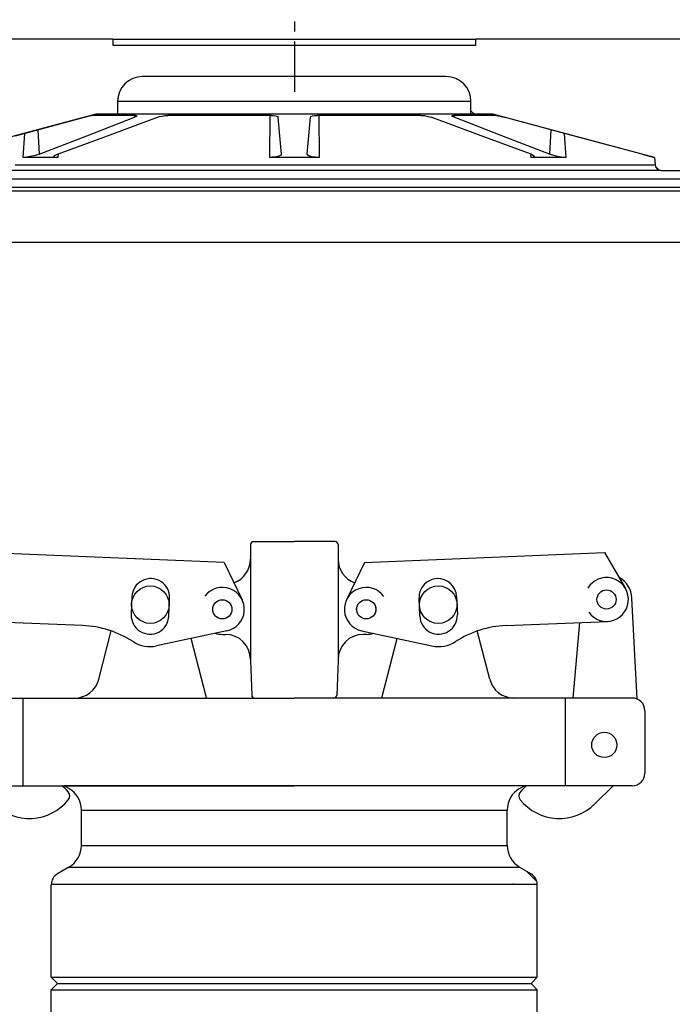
# Model space of a CAD drawing. Extents: x -169 to 2224, y 0 to 2796.
# Tile 325 of 530: x 1637 to 1644, y 976 to 986. Entities that reach past the tile are written whole.
import ezdxf

# ---------------------------------------------------------------- set-up
doc = ezdxf.new("R2010")
doc.units = 0
doc.header["$MEASUREMENT"] = 0
doc.header["$PDSIZE"] = 1
doc.linetypes.add('CENTER1', pattern=[0.6625, 0.5, -0.075, 0.0125, -0.075])
doc.layers.get('DEFPOINTS').update_dxf_attribs({"linetype": 'CONTINUOUS'})
for name, color, linetype in [('CENTERLINE', 3, 'CENTER1'), ('DIM', 3, 'CONTINUOUS'), ('FILL-CAP', 1, 'CONTINUOUS'), ('SPILL-BUCKET', 1, 'CONTINUOUS'), ('SWIVEL-ADAPTOR', 1, 'CONTINUOUS')]:
    doc.layers.add(name, color=color, linetype=linetype)
doc.layers.add('FREEZE-LINES', color=8, linetype='CONTINUOUS', plot=False)
doc.styles.add('SIMPLEX', font='simplex')
doc.dimstyles.new('DIM64', dxfattribs={"dimscale": 64, "dimtxt": 0.09375, "dimasz": 0.09375, "dimexe": 0.0625, "dimexo": 0.0625, "dimgap": 0.046875, "dimtad": 1, "dimdec": 4, "dimzin": 3, "dimdsep": 46, "dimlunit": 4, "dimtxsty": 'SIMPLEX', "dimcen": 0, "dimclrd": 256, "dimclre": 256, "dimclrt": 256, "dimadec": 0, "dimazin": 0, "dimtfac": 1, "dimtdec": 4, "dimtmove": 0, "dimatfit": 3, "dimfxl": 1, "dimfrac": 2, "dimtolj": 1, "dimtzin": 0, "dimarcsym": 0})

# ---------------------------------------------------------------- blocks, each defined once
blk = doc.blocks.new('*D48')
at = {"layer": 'DEFPOINTS', "color": 0, "transparency": 16777216}
for p in [(2031.7725, 978.296), (1368.5472, 978.0147), (2031.7725, 700.5233)]:
    blk.add_point(p, dxfattribs=at)
at = {"layer": 'DIM', "lineweight": -2, "transparency": 16777216}
for p, q in [((2031.7725, 974.296), (2031.7725, 696.5233)), ((1368.5472, 974.0147), (1368.5472, 696.5233)), ((1374.5472, 700.5233), (2025.7725, 700.5233))]:
    blk.add_line(p, q, dxfattribs=at)
at = {"layer": 'DIM', "transparency": 16777216}
for points in [[(1374.5472, 701.5233), (1374.5472, 699.5233), (1368.5472, 700.5233)], [(2025.7725, 701.5233), (2025.7725, 699.5233), (2031.7725, 700.5233)]]:
    blk.add_solid(points, dxfattribs=at)
at = {"layer": 'DIM', "transparency": 16777216, "insert": (1700.1599, 708.0947), "char_height": 6, "attachment_point": 5, "style": 'SIMPLEX'}
blk.add_mtext('\\A1;55\'-3 1/4" (F.V. TANK SLAB)', dxfattribs=at)

msp = doc.modelspace()

# ---------------------------------------------------------------- linework, layer by layer
at = {"layer": 'CENTERLINE'}
msp.add_line((1639.95418, 985.51471), (1639.95418, 1029.15474), dxfattribs=at)
at = {"layer": 'FILL-CAP', "linetype": 'Continuous'}
for p, q in [((1639.51025, 980.99503), (1639.51025, 980.84928)), ((1639.5415, 981.02628), (1639.94775, 981.02628)), ((1640.354, 981.02628), (1639.94775, 981.02628)), ((1640.38525, 980.99503), (1640.38525, 980.84928)), ((1639.2484, 980.81767), (1636.84917, 980.91615)), ((1640.6471, 980.81767), (1643.04633, 980.91615)), ((1643.04633, 980.91615), (1643.25467, 980.55772)), ((1639.2484, 980.81767), (1639.42667, 980.44338)), ((1639.51025, 980.84928), (1639.51025, 979.83878)), ((1640.38525, 980.84928), (1640.38525, 979.84928)), ((1640.6471, 980.81767), (1640.46883, 980.44338)), ((1638.32713, 980.47642), (1638.31975, 980.29657)), ((1638.69443, 980.28119), (1638.70182, 980.46104)), ((1641.20107, 980.28119), (1641.19368, 980.46104)), ((1641.56837, 980.47642), (1641.57575, 980.29657)), ((1643.37047, 979.45431), (1643.31947, 980.46119)), ((1637.83359, 980.18766), (1636.82098, 980.22923)), ((1642.06191, 980.18766), (1643.07452, 980.22923)), ((1642.7328, 979.46378), (1642.79869, 980.2179)), ((1637.99629, 979.65154), (1638.12013, 980.13334)), ((1639.27532, 980.13549), (1638.57291, 979.9839)), ((1640.62018, 980.13549), (1641.32259, 979.9839)), ((1641.89922, 979.65154), (1641.77537, 980.13334)), ((1639.07228, 979.46454), (1638.91955, 980.05871)), ((1639.22925, 980.09928), (1639.26025, 980.09928)), ((1640.66625, 980.09928), (1640.63525, 980.09928)), ((1640.82322, 979.46454), (1640.97595, 980.05871)), ((1639.51025, 979.84928), (1639.51025, 979.83878)), ((1639.51025, 979.83878), (1639.52229, 979.49394)), ((1640.38525, 979.83878), (1640.37321, 979.49394)), ((1640.38525, 979.84928), (1640.38525, 979.83878)), ((1636.57275, 979.46378), (1637.75416, 979.46378)), ((1637.24025, 978.58878), (1637.24025, 979.46378)), ((1637.75416, 979.46378), (1639.94775, 979.46378)), ((1642.14134, 979.46378), (1639.94775, 979.46378)), ((1643.32275, 979.46378), (1642.14134, 979.46378)), ((1642.65525, 978.58878), (1642.65525, 979.46378)), ((1643.44775, 979.33878), (1643.44775, 978.71378)), ((1636.57275, 978.58878), (1639.94775, 978.58878)), ((1643.32275, 978.58878), (1639.94775, 978.58878)), ((1643.13058, 978.58878), (1642.94772, 978.40666))]:
    msp.add_line(p, q, dxfattribs=at)
at = {"layer": 'FILL-CAP', "color": 7, "linetype": 'Continuous'}
for centre, radius in [((1638.51025, 980.39578), 0.1875), ((1641.38525, 980.39578), 0.1875), ((1643.06555, 980.44779), 0.0955), ((1639.22925, 980.34928), 0.0955), ((1640.66625, 980.34928), 0.0955), ((1643.04325, 978.99578), 0.126)]:
    msp.add_circle(centre, radius, dxfattribs=at)
at = {"layer": 'FILL-CAP', "linetype": 'Continuous'}
msp.add_circle((1640.66625, 980.34928), 0.096, dxfattribs=at)
for centre, radius, start, end in [((1639.5415, 980.99503), 0.03125, 90, 180), ((1640.354, 980.99503), 0.03125, 0, 90), ((1639.26025, 980.84928), 0.25, 289.892293, 0), ((1640.63525, 980.84928), 0.25, 180, 250.107707), ((1643.06548, 980.44779), 0.2188, 215.909869, 148.792525), ((1643.06979, 980.44854), 0.25, 2.899894, 60.98025), ((1639.2305, 980.34921), 0.2187, 281.184003, 143.400114), ((1640.66625, 980.34928), 0.2187, 35.923386, 258.139497), ((1637.79258, 979.1885), 1, 57.003012, 87.64961), ((1639.22925, 980.34928), 0.25, 253.199633, 269.999877), ((1640.66625, 980.34928), 0.25, 270.000123, 286.800367), ((1642.10292, 979.1885), 1, 92.35039, 122.996988), ((1638.50709, 980.28888), 0.312, 237.003012, 282.178318), ((1639.26025, 979.84928), 0.25, 0, 90), ((1640.63525, 979.84928), 0.25, 90, 180), ((1641.38841, 980.28888), 0.312, 257.821682, 302.996988), ((1637.75416, 979.71378), 0.25, 270, 345.58427), ((1642.14134, 979.71378), 0.25, 194.41573, 270), ((1639.55352, 979.49503), 0.03125, 182, 270), ((1640.34198, 979.49503), 0.03125, 270, 358), ((1643.32275, 979.33878), 0.125, 0, 90), ((1643.32275, 978.71378), 0.125, 270, 0), ((1637.31082, 978.20202), 0.5, 40.753152, 50.670514), ((1637.64224, 978.48762), 0.0625, 321.339848, 40.753152), ((1642.25326, 978.48762), 0.0625, 139.246848, 218.660152), ((1642.58468, 978.20202), 0.5, 129.329486, 139.246848), ((1637.30061, 978.76093), 0.5, 225.115836, 321.339848), ((1642.59489, 978.76093), 0.5, 218.660152, 314.884164)]:
    msp.add_arc(centre, radius, start, end, dxfattribs=at)
at = {"layer": 'FILL-CAP', "color": 1, "linetype": 'Continuous'}
for centre, start, end in [((1638.51447, 980.46873), 357.64961, 177.64961), ((1641.38103, 980.46873), 2.35039, 182.35039), ((1638.50709, 980.28888), 177.64961, 357.649627), ((1641.38841, 980.28888), 182.350373, 2.35039)]:
    msp.add_arc(centre, 0.1875, start, end, dxfattribs=at)
at = {"layer": 'FREEZE-LINES', "linetype": 'Continuous'}
msp.add_line((1468.41345, 984.01471), (1934.57169, 984.01471), dxfattribs=at)
at = {"layer": 'SPILL-BUCKET', "linetype": 'Continuous'}
for p, q in [((1638.13649, 986.04108), (1633.95185, 986.04108)), ((1638.13649, 986.04108), (1638.13649, 985.97862)), ((1638.13649, 986.04108), (1638.14236, 986.04108)), ((1638.14236, 986.04108), (1638.15994, 986.04108)), ((1638.15994, 986.04108), (1638.18912, 986.04108)), ((1638.18912, 986.04108), (1638.2297, 986.04108)), ((1638.2297, 986.04108), (1638.28142, 986.04108)), ((1638.28142, 986.04108), (1638.34396, 986.04108)), ((1638.34396, 986.04108), (1638.41689, 986.04108)), ((1638.41689, 986.04108), (1638.49975, 986.04108)), ((1638.49975, 986.04108), (1638.592, 986.04108)), ((1638.592, 986.04108), (1638.69304, 986.04108)), ((1638.69304, 986.04108), (1638.80222, 986.04108)), ((1638.80222, 986.04108), (1638.91883, 986.04108)), ((1638.91883, 986.04108), (1639.04212, 986.04108)), ((1639.04212, 986.04108), (1639.17128, 986.04108)), ((1639.17128, 986.04108), (1639.30547, 986.04108)), ((1639.30547, 986.04108), (1639.44382, 986.04108)), ((1639.44382, 986.04108), (1639.58545, 986.04108)), ((1639.58545, 986.04108), (1639.72943, 986.04108)), ((1639.72943, 986.04108), (1639.87482, 986.04108)), ((1639.87482, 986.04108), (1640.02068, 986.04108)), ((1640.02068, 986.04108), (1640.16607, 986.04108)), ((1640.16607, 986.04108), (1640.31005, 986.04108)), ((1640.31005, 986.04108), (1640.45167, 986.04108)), ((1640.45167, 986.04108), (1640.59003, 986.04108)), ((1640.59003, 986.04108), (1640.72422, 986.04108)), ((1640.72422, 986.04108), (1640.85338, 986.04108)), ((1640.85338, 986.04108), (1640.97666, 986.04108)), ((1640.97666, 986.04108), (1641.09327, 986.04108)), ((1641.09327, 986.04108), (1641.20245, 986.04108)), ((1641.20245, 986.04108), (1641.3035, 986.04108)), ((1641.3035, 986.04108), (1641.39575, 986.04108)), ((1641.39575, 986.04108), (1641.47861, 986.04108)), ((1641.47861, 986.04108), (1641.55154, 986.04108)), ((1641.55154, 986.04108), (1641.61407, 986.04108)), ((1641.61407, 986.04108), (1641.6658, 986.04108)), ((1641.6658, 986.04108), (1641.70638, 986.04108)), ((1641.70638, 986.04108), (1641.73556, 986.04108)), ((1641.73556, 986.04108), (1641.75314, 986.04108)), ((1641.75314, 986.04108), (1641.75901, 986.04108)), ((1645.94365, 986.04108), (1641.75901, 986.04108)), ((1641.75901, 985.97862), (1641.75901, 986.04108)), ((1638.13649, 985.97862), (1641.75901, 985.97862)), ((1641.46234, 985.66634), (1638.43316, 985.66634)), ((1638.18936, 985.41651), (1638.18333, 985.41651)), ((1638.18333, 985.41651), (1638.18333, 985.29159)), ((1638.20739, 985.41651), (1638.18936, 985.41651)), ((1638.23732, 985.41651), (1638.20739, 985.41651)), ((1638.27893, 985.41651), (1638.23732, 985.41651)), ((1638.33194, 985.41651), (1638.27893, 985.41651)), ((1638.39599, 985.41651), (1638.33194, 985.41651)), ((1638.47064, 985.41651), (1638.39599, 985.41651)), ((1638.55537, 985.41651), (1638.47064, 985.41651)), ((1638.64962, 985.41651), (1638.55537, 985.41651)), ((1638.75274, 985.41651), (1638.64962, 985.41651)), ((1638.86402, 985.41651), (1638.75274, 985.41651)), ((1638.9827, 985.41651), (1638.86402, 985.41651)), ((1639.10798, 985.41651), (1638.9827, 985.41651)), ((1639.23899, 985.41651), (1639.10798, 985.41651)), ((1639.37484, 985.41651), (1639.23899, 985.41651)), ((1639.51461, 985.41651), (1639.37484, 985.41651)), ((1639.65733, 985.41651), (1639.51461, 985.41651)), ((1639.80204, 985.41651), (1639.65733, 985.41651)), ((1639.94775, 985.41651), (1639.80204, 985.41651)), ((1640.09345, 985.41651), (1639.94775, 985.41651)), ((1640.23816, 985.41651), (1640.09345, 985.41651)), ((1640.38089, 985.41651), (1640.23816, 985.41651)), ((1640.52065, 985.41651), (1640.38089, 985.41651)), ((1640.65651, 985.41651), (1640.52065, 985.41651)), ((1640.78752, 985.41651), (1640.65651, 985.41651)), ((1640.9128, 985.41651), (1640.78752, 985.41651)), ((1641.03148, 985.41651), (1640.9128, 985.41651)), ((1641.14276, 985.41651), (1641.03148, 985.41651)), ((1641.24587, 985.41651), (1641.14276, 985.41651)), ((1641.34012, 985.41651), (1641.24587, 985.41651)), ((1641.42486, 985.41651), (1641.34012, 985.41651)), ((1641.49951, 985.41651), (1641.42486, 985.41651)), ((1641.56356, 985.41651), (1641.49951, 985.41651)), ((1641.61657, 985.41651), (1641.56356, 985.41651)), ((1641.65818, 985.41651), (1641.61657, 985.41651)), ((1641.6881, 985.41651), (1641.65818, 985.41651)), ((1641.70614, 985.41651), (1641.6881, 985.41651)), ((1641.71217, 985.41651), (1641.70614, 985.41651)), ((1641.71217, 985.29159), (1641.71217, 985.41651)), ((1641.71217, 985.32514), (1641.74572, 985.29159)), ((1637.96473, 985.29159), (1636.35222, 984.85952)), ((1637.16371, 985.07595), (1637.85349, 985.26012)), ((1637.85349, 985.26012), (1637.88005, 985.26711)), ((1637.87655, 985.07595), (1638.3529, 985.26012)), ((1637.88005, 985.26711), (1637.90346, 985.27304)), ((1637.90346, 985.27304), (1637.92047, 985.27705)), ((1637.92047, 985.27705), (1637.92921, 985.27868)), ((1637.92921, 985.27868), (1637.92985, 985.27872)), ((1637.95462, 985.27872), (1637.92985, 985.27872)), ((1637.99202, 985.27872), (1637.95462, 985.27872)), ((1638.18333, 985.29159), (1637.96473, 985.29159)), ((1638.04183, 985.27872), (1637.99202, 985.27872)), ((1638.10371, 985.27872), (1638.04183, 985.27872)), ((1638.08173, 985.07595), (1638.58086, 985.26012)), ((1638.17729, 985.27872), (1638.10371, 985.27872)), ((1638.26209, 985.27872), (1638.17729, 985.27872)), ((1638.18936, 985.29159), (1638.18333, 985.29159)), ((1638.20739, 985.29159), (1638.18936, 985.29159)), ((1638.23732, 985.29159), (1638.20739, 985.29159)), ((1638.27893, 985.29159), (1638.23732, 985.29159)), ((1638.35758, 985.27872), (1638.26209, 985.27872)), ((1638.33194, 985.29159), (1638.27893, 985.29159)), ((1638.39599, 985.29159), (1638.33194, 985.29159)), ((1638.35175, 985.27872), (1638.3529, 985.26012)), ((1638.36581, 985.2659), (1638.3529, 985.26012)), ((1638.35758, 985.27872), (1638.36504, 985.27839)), ((1638.36504, 985.27839), (1638.37345, 985.27609)), ((1638.3738, 985.2718), (1638.36581, 985.2659)), ((1638.37345, 985.27609), (1638.3738, 985.2718)), ((1638.47064, 985.29159), (1638.39599, 985.29159)), ((1638.55537, 985.29159), (1638.47064, 985.29159)), ((1638.64962, 985.29159), (1638.55537, 985.29159)), ((1638.58086, 985.26012), (1638.60048, 985.26633)), ((1638.60048, 985.26633), (1638.62689, 985.27246)), ((1638.62689, 985.27246), (1638.65395, 985.27672)), ((1638.75274, 985.29159), (1638.64962, 985.29159)), ((1638.65395, 985.27672), (1638.67818, 985.27862)), ((1638.67818, 985.27862), (1638.68418, 985.27872)), ((1638.8147, 985.27872), (1638.68418, 985.27872)), ((1638.86402, 985.29159), (1638.75274, 985.29159)), ((1638.95239, 985.27872), (1638.8147, 985.27872)), ((1638.9827, 985.29159), (1638.86402, 985.29159)), ((1639.0964, 985.27872), (1638.95239, 985.27872)), ((1639.10798, 985.29159), (1638.9827, 985.29159)), ((1639.24581, 985.27872), (1639.0964, 985.27872)), ((1639.23899, 985.29159), (1639.10798, 985.29159)), ((1639.37484, 985.29159), (1639.23899, 985.29159)), ((1639.39967, 985.27872), (1639.24581, 985.27872)), ((1639.51461, 985.29159), (1639.37484, 985.29159)), ((1639.557, 985.27872), (1639.39967, 985.27872)), ((1639.65733, 985.29159), (1639.51461, 985.29159)), ((1639.71681, 985.27872), (1639.557, 985.27872)), ((1639.80204, 985.29159), (1639.65733, 985.29159)), ((1639.70278, 985.27871), (1639.70025, 984.85952)), ((1639.71681, 985.27872), (1639.73789, 985.27788)), ((1639.73789, 985.27788), (1639.75952, 985.27488)), ((1639.75952, 985.27488), (1639.77582, 985.27001)), ((1639.77582, 985.27001), (1639.78508, 985.26369)), ((1639.78508, 985.26369), (1639.78656, 985.26012)), ((1639.80267, 985.07595), (1639.78656, 985.26012)), ((1639.94775, 985.29159), (1639.80204, 985.29159)), ((1640.09345, 985.29159), (1639.94775, 985.29159)), ((1640.09283, 985.07595), (1640.10894, 985.26012)), ((1640.23816, 985.29159), (1640.09345, 985.29159)), ((1640.10894, 985.26012), (1640.11422, 985.26711)), ((1640.11422, 985.26711), (1640.12838, 985.27304)), ((1640.12838, 985.27304), (1640.14943, 985.27705)), ((1640.14943, 985.27705), (1640.17426, 985.27868)), ((1640.17426, 985.27868), (1640.17869, 985.27872)), ((1640.3385, 985.27872), (1640.17869, 985.27872)), ((1640.19272, 985.27871), (1640.19524, 984.85952)), ((1640.38089, 985.29159), (1640.23816, 985.29159)), ((1640.49583, 985.27872), (1640.3385, 985.27872)), ((1640.52065, 985.29159), (1640.38089, 985.29159)), ((1640.64969, 985.27872), (1640.49583, 985.27872)), ((1640.65651, 985.29159), (1640.52065, 985.29159)), ((1640.79909, 985.27872), (1640.64969, 985.27872)), ((1640.78752, 985.29159), (1640.65651, 985.29159)), ((1640.9128, 985.29159), (1640.78752, 985.29159)), ((1640.9431, 985.27872), (1640.79909, 985.27872)), ((1641.03148, 985.29159), (1640.9128, 985.29159)), ((1641.0808, 985.27872), (1640.9431, 985.27872)), ((1641.14276, 985.29159), (1641.03148, 985.29159)), ((1641.21132, 985.27872), (1641.0808, 985.27872)), ((1641.24587, 985.29159), (1641.14276, 985.29159)), ((1641.21132, 985.27872), (1641.22256, 985.27839)), ((1641.22256, 985.27839), (1641.24651, 985.27609)), ((1641.34012, 985.29159), (1641.24587, 985.29159)), ((1641.24651, 985.27609), (1641.27194, 985.2718)), ((1641.27194, 985.2718), (1641.29659, 985.2659)), ((1641.29659, 985.2659), (1641.31464, 985.26012)), ((1641.81377, 985.07595), (1641.31464, 985.26012)), ((1641.42486, 985.29159), (1641.34012, 985.29159)), ((1641.49951, 985.29159), (1641.42486, 985.29159)), ((1641.56356, 985.29159), (1641.49951, 985.29159)), ((1641.52127, 985.27246), (1641.52309, 985.27672)), ((1641.5289, 985.26633), (1641.52127, 985.27246)), ((1641.52309, 985.27672), (1641.5336, 985.27862)), ((1641.5426, 985.26012), (1641.5289, 985.26633)), ((1641.5336, 985.27862), (1641.53792, 985.27872)), ((1641.63341, 985.27872), (1641.53792, 985.27872)), ((1641.54375, 985.27872), (1641.5426, 985.26012)), ((1642.01895, 985.07595), (1641.5426, 985.26012)), ((1641.61657, 985.29159), (1641.56356, 985.29159)), ((1641.65818, 985.29159), (1641.61657, 985.29159)), ((1641.71821, 985.27872), (1641.63341, 985.27872)), ((1641.6881, 985.29159), (1641.65818, 985.29159)), ((1641.70614, 985.29159), (1641.6881, 985.29159)), ((1641.71217, 985.29159), (1641.70614, 985.29159)), ((1641.93077, 985.29159), (1641.71217, 985.29159)), ((1641.79178, 985.27872), (1641.71821, 985.27872)), ((1641.85367, 985.27872), (1641.79178, 985.27872)), ((1641.90347, 985.27872), (1641.85367, 985.27872)), ((1641.94088, 985.27872), (1641.90347, 985.27872)), ((1643.54328, 984.85952), (1641.93077, 985.29159)), ((1641.96565, 985.27872), (1641.94088, 985.27872)), ((1641.96565, 985.27872), (1641.97109, 985.27788)), ((1641.97109, 985.27788), (1641.98446, 985.27488)), ((1641.98446, 985.27488), (1642.00413, 985.27001)), ((1642.00413, 985.27001), (1642.02857, 985.26369)), ((1642.02857, 985.26369), (1642.04201, 985.26012)), ((1642.73178, 985.07595), (1642.04201, 985.26012)), ((1637.3852, 985.13509), (1637.40027, 984.89151)), ((1642.51029, 985.13509), (1642.49523, 984.89151)), ((1637.25219, 985.09958), (1637.23635, 984.85952)), ((1637.40027, 984.89151), (1637.87655, 985.07595)), ((1637.58262, 984.89151), (1638.08173, 985.07595)), ((1639.81881, 984.89151), (1639.80267, 985.07595)), ((1640.07669, 984.89151), (1640.09283, 985.07595)), ((1642.31288, 984.89151), (1641.81377, 985.07595)), ((1642.49523, 984.89151), (1642.01895, 985.07595)), ((1642.64331, 985.09958), (1642.65915, 984.85952)), ((1643.42148, 984.89151), (1642.73178, 985.07595)), ((1637.24204, 984.8596), (1637.23635, 984.85952)), ((1637.40532, 984.85952), (1637.23635, 984.85952)), ((1637.27245, 984.86192), (1637.24204, 984.8596)), ((1637.30912, 984.8674), (1637.27245, 984.86192)), ((1637.34769, 984.87556), (1637.30912, 984.8674)), ((1637.38284, 984.88539), (1637.34769, 984.87556)), ((1637.40027, 984.89151), (1637.38284, 984.88539)), ((1637.58636, 984.85952), (1637.40532, 984.85952)), ((1637.54828, 984.86941), (1637.55423, 984.87761)), ((1637.5542, 984.86342), (1637.54828, 984.86941)), ((1637.57119, 984.86009), (1637.5542, 984.86342)), ((1637.55423, 984.87761), (1637.57214, 984.88734)), ((1637.58636, 984.85952), (1637.57119, 984.86009)), ((1637.57214, 984.88734), (1637.58262, 984.89151)), ((1637.58832, 984.89362), (1637.58636, 984.85952)), ((1639.73056, 984.8606), (1639.70025, 984.85952)), ((1639.94775, 984.85952), (1639.70025, 984.85952)), ((1639.76562, 984.86483), (1639.73056, 984.8606)), ((1639.79452, 984.872), (1639.76562, 984.86483)), ((1639.81305, 984.88129), (1639.79452, 984.872)), ((1639.81881, 984.89151), (1639.81305, 984.88129)), ((1640.19524, 984.85952), (1639.94775, 984.85952)), ((1640.08266, 984.88112), (1640.07669, 984.89151)), ((1640.10027, 984.87225), (1640.08266, 984.88112)), ((1640.12692, 984.86537), (1640.10027, 984.87225)), ((1640.15989, 984.861), (1640.12692, 984.86537)), ((1640.19524, 984.85952), (1640.15989, 984.861)), ((1642.30718, 984.89362), (1642.30914, 984.85952)), ((1642.3152, 984.8596), (1642.30914, 984.85952)), ((1642.49018, 984.85952), (1642.30914, 984.85952)), ((1642.31288, 984.89151), (1642.32772, 984.88539)), ((1642.33651, 984.86192), (1642.3152, 984.8596)), ((1642.32772, 984.88539), (1642.34372, 984.87556)), ((1642.34669, 984.8674), (1642.33651, 984.86192)), ((1642.34372, 984.87556), (1642.34669, 984.8674)), ((1642.65915, 984.85952), (1642.49018, 984.85952)), ((1642.50674, 984.88734), (1642.49523, 984.89151)), ((1642.53964, 984.87761), (1642.50674, 984.88734)), ((1642.57574, 984.86941), (1642.53964, 984.87761)), ((1642.61126, 984.86342), (1642.57574, 984.86941)), ((1642.64301, 984.86009), (1642.61126, 984.86342)), ((1642.65915, 984.85952), (1642.64301, 984.86009)), ((1643.42148, 984.89151), (1643.45945, 984.88129)), ((1643.45945, 984.88129), (1643.49338, 984.872)), ((1643.49338, 984.872), (1643.51881, 984.86483)), ((1643.51881, 984.86483), (1643.53268, 984.8606)), ((1643.53268, 984.8606), (1643.53475, 984.85952)), ((1643.53473, 984.85981), (1643.53475, 984.85952)), ((1643.54115, 984.85952), (1643.53475, 984.85952)), ((1643.54328, 984.85952), (1643.54115, 984.85952)), ((1643.54328, 984.85952), (1643.54967, 984.78649)), ((1637.24823, 984.72948), (1637.11118, 984.72948)), ((1637.15935, 984.78649), (1637.29407, 984.78649)), ((1637.39407, 984.72948), (1637.24823, 984.72948)), ((1637.29407, 984.78649), (1637.43743, 984.78649)), ((1637.54825, 984.72948), (1637.39407, 984.72948)), ((1637.43743, 984.78649), (1637.58899, 984.78649)), ((1637.71025, 984.72948), (1637.54825, 984.72948)), ((1637.58899, 984.78649), (1637.74824, 984.78649)), ((1637.87955, 984.72948), (1637.71025, 984.72948)), ((1637.74824, 984.78649), (1637.91467, 984.78649)), ((1638.0556, 984.72948), (1637.87955, 984.72948)), ((1637.91467, 984.78649), (1638.08773, 984.78649)), ((1638.23781, 984.72948), (1638.0556, 984.72948)), ((1638.08773, 984.78649), (1638.26685, 984.78649)), ((1638.42561, 984.72948), (1638.23781, 984.72948)), ((1638.26685, 984.78649), (1638.45146, 984.78649)), ((1638.61837, 984.72948), (1638.42561, 984.72948)), ((1638.45146, 984.78649), (1638.64094, 984.78649)), ((1638.81547, 984.72948), (1638.61837, 984.72948)), ((1638.64094, 984.78649), (1638.83469, 984.78649)), ((1639.01626, 984.72948), (1638.81547, 984.72948)), ((1638.83469, 984.78649), (1639.03207, 984.78649)), ((1639.22009, 984.72948), (1639.01626, 984.72948)), ((1639.03207, 984.78649), (1639.23244, 984.78649)), ((1639.42629, 984.72948), (1639.22009, 984.72948)), ((1639.23244, 984.78649), (1639.43514, 984.78649)), ((1639.63419, 984.72948), (1639.42629, 984.72948)), ((1639.43514, 984.78649), (1639.63952, 984.78649)), ((1639.84312, 984.72948), (1639.63419, 984.72948)), ((1639.63952, 984.78649), (1639.84489, 984.78649)), ((1640.05238, 984.72948), (1639.84312, 984.72948)), ((1639.84489, 984.78649), (1640.05061, 984.78649)), ((1640.05061, 984.78649), (1640.25598, 984.78649)), ((1640.26131, 984.72948), (1640.05238, 984.72948)), ((1640.25598, 984.78649), (1640.46036, 984.78649)), ((1640.46921, 984.72948), (1640.26131, 984.72948)), ((1640.46036, 984.78649), (1640.66306, 984.78649)), ((1640.67541, 984.72948), (1640.46921, 984.72948)), ((1640.66306, 984.78649), (1640.86342, 984.78649)), ((1640.87924, 984.72948), (1640.67541, 984.72948)), ((1640.86342, 984.78649), (1641.0608, 984.78649)), ((1641.08003, 984.72948), (1640.87924, 984.72948)), ((1641.0608, 984.78649), (1641.25455, 984.78649)), ((1641.27713, 984.72948), (1641.08003, 984.72948)), ((1641.25455, 984.78649), (1641.44404, 984.78649)), ((1641.46989, 984.72948), (1641.27713, 984.72948)), ((1641.44404, 984.78649), (1641.62865, 984.78649)), ((1641.65768, 984.72948), (1641.46989, 984.72948)), ((1641.62865, 984.78649), (1641.80777, 984.78649)), ((1641.8399, 984.72948), (1641.65768, 984.72948)), ((1641.80777, 984.78649), (1641.98083, 984.78649)), ((1642.01595, 984.72948), (1641.8399, 984.72948)), ((1641.98083, 984.78649), (1642.14726, 984.78649)), ((1642.18525, 984.72948), (1642.01595, 984.72948)), ((1642.14726, 984.78649), (1642.30651, 984.78649)), ((1642.34725, 984.72948), (1642.18525, 984.72948)), ((1642.30651, 984.78649), (1642.45806, 984.78649)), ((1642.50143, 984.72948), (1642.34725, 984.72948)), ((1642.45806, 984.78649), (1642.60143, 984.78649)), ((1642.64727, 984.72948), (1642.50143, 984.72948)), ((1642.60143, 984.78649), (1642.73615, 984.78649)), ((1642.78431, 984.72948), (1642.64727, 984.72948)), ((1642.73615, 984.78649), (1642.86176, 984.78649)), ((1642.9121, 984.72948), (1642.78431, 984.72948)), ((1642.86176, 984.78649), (1642.97788, 984.78649)), ((1643.03022, 984.72948), (1642.9121, 984.72948)), ((1642.97788, 984.78649), (1643.08411, 984.78649)), ((1643.13829, 984.72948), (1643.03022, 984.72948)), ((1643.08411, 984.78649), (1643.18011, 984.78649)), ((1643.23594, 984.72948), (1643.13829, 984.72948)), ((1643.18011, 984.78649), (1643.26557, 984.78649)), ((1643.32288, 984.72948), (1643.23594, 984.72948)), ((1643.26557, 984.78649), (1643.3402, 984.78649)), ((1643.3988, 984.72948), (1643.32288, 984.72948)), ((1643.3402, 984.78649), (1643.40377, 984.78649)), ((1643.46347, 984.72948), (1643.3988, 984.72948)), ((1643.40377, 984.78649), (1643.45606, 984.78649)), ((1643.45606, 984.78649), (1643.49692, 984.78649)), ((1643.51667, 984.72948), (1643.46347, 984.72948)), ((1643.49692, 984.78649), (1643.52619, 984.78649)), ((1643.55822, 984.72948), (1643.51667, 984.72948)), ((1643.52619, 984.78649), (1643.5438, 984.78649)), ((1643.5438, 984.78649), (1643.54967, 984.78649)), ((1643.55429, 984.76779), (1643.58775, 984.73433)), ((1643.58801, 984.72948), (1643.55822, 984.72948)), ((1643.60591, 984.72948), (1643.58801, 984.72948)), ((1643.61189, 984.72948), (1643.60591, 984.72948)), ((1643.61189, 984.72948), (1645.2978, 984.72948))]:
    msp.add_line(p, q, dxfattribs=at)
at = {"layer": 'SPILL-BUCKET', "color": 7, "linetype": 'Continuous'}
for p, q in [((1644.64472, 984.64154), (1633.44651, 984.64154)), ((1633.28617, 984.52649), (1644.64231, 984.52649)), ((1644.64262, 984.55771), (1633.44211, 984.55771))]:
    msp.add_line(p, q, dxfattribs=at)
at = {"layer": 'SPILL-BUCKET', "linetype": 'Continuous'}
for centre, radius, start, end in [((1638.43316, 985.41651), 0.24983, 90, 180), ((1641.46234, 985.41651), 0.24983, 0, 90), ((1643.61189, 984.79193), 0.06246, 185, 270)]:
    msp.add_arc(centre, radius, start, end, dxfattribs=at)
at = {"layer": 'SWIVEL-ADAPTOR', "linetype": 'Continuous'}
for p, q in [((1637.69775, 978.56135), (1637.65045, 978.58878)), ((1637.69775, 978.56135), (1637.65045, 978.58878)), ((1637.69775, 978.56135), (1637.65045, 978.58878)), ((1637.69775, 978.56135), (1637.65045, 978.58878)), ((1642.24505, 978.58878), (1637.65045, 978.58878)), ((1642.19775, 978.56135), (1642.24505, 978.58878)), ((1642.19775, 978.56135), (1642.24505, 978.58878)), ((1642.19775, 978.56135), (1642.24505, 978.58878)), ((1642.19775, 978.56135), (1642.24505, 978.58878)), ((1637.82275, 977.99297), (1637.82275, 978.345)), ((1637.82275, 977.99297), (1637.82275, 978.345)), ((1642.07275, 977.99297), (1642.07275, 978.345)), ((1642.07275, 977.99297), (1642.07275, 978.345)), ((1637.69775, 977.77609), (1637.58397, 977.71039)), ((1637.69775, 977.77609), (1637.58397, 977.71039)), ((1642.19775, 977.77609), (1642.31153, 977.71039)), ((1642.19775, 977.77609), (1642.31153, 977.71039)), ((1642.37029, 977.6324), (1642.26613, 977.7371)), ((1637.52147, 976.67727), (1637.52147, 977.60248)), ((1637.52147, 976.67727), (1637.52147, 977.60248)), ((1642.13525, 977.60783), (1642.13044, 977.60783)), ((1642.13525, 977.60783), (1642.13044, 977.60783)), ((1642.37403, 976.67727), (1642.37403, 977.60248)), ((1642.37403, 976.67727), (1642.37403, 977.60248)), ((1637.52147, 976.67727), (1637.58397, 976.61477)), ((1642.37403, 976.67727), (1642.31153, 976.61477)), ((1637.58397, 976.61477), (1637.52147, 976.55227)), ((1642.31153, 976.61477), (1642.37403, 976.55227)), ((1637.52147, 975.62706), (1637.52147, 976.55227)), ((1637.52147, 975.62706), (1637.52147, 976.55227)), ((1642.37403, 975.62706), (1642.37403, 976.55227)), ((1642.37403, 975.62706), (1642.37403, 976.55227))]:
    msp.add_line(p, q, dxfattribs=at)
at = {"layer": 'SWIVEL-ADAPTOR', "color": 7}
for p, q in [((1637.82328, 978.345), (1642.07328, 978.345)), ((1637.82328, 977.99297), (1642.07382, 977.99297)), ((1637.69769, 977.77674), (1642.19888, 977.77674)), ((1642.37457, 977.60248), (1637.522, 977.60248)), ((1637.52147, 976.67727), (1642.37403, 976.67727)), ((1637.52147, 976.55227), (1642.37403, 976.55227))]:
    msp.add_line(p, q, dxfattribs=at)
at = {"layer": 'SWIVEL-ADAPTOR'}
msp.add_line((1637.58397, 976.61477), (1642.31153, 976.61477), dxfattribs=at)
at = {"layer": 'SWIVEL-ADAPTOR', "linetype": 'Continuous'}
for centre, radius, start, end in [((1637.57275, 978.345), 0.24947, 0, 59.981633), ((1637.57275, 978.345), 0.24947, 0, 59.981633), ((1642.32275, 978.345), 0.24947, 120.018367, 180), ((1642.32275, 978.345), 0.24947, 120.018367, 180), ((1637.57275, 977.99297), 0.24947, 299.91219, 0), ((1637.57275, 977.99297), 0.24947, 299.91219, 0), ((1642.32275, 977.99297), 0.24947, 180, 240.08781), ((1642.32275, 977.99297), 0.24947, 180, 240.08781), ((1637.64647, 977.60248), 0.12447, 120.079762, 180), ((1637.64647, 977.60248), 0.12447, 120.079762, 180), ((1642.24903, 977.60248), 0.12447, 0, 59.920238), ((1642.24903, 977.60248), 0.12447, 0, 59.920238)]:
    msp.add_arc(centre, radius, start, end, dxfattribs=at)

# ---------------------------------------------------------------- dimensions: what is measured, and where the dimension line sits
at = {"layer": 'DIM'}
dim = msp.add_linear_dim(base=(2031.77254, 700.52328), p1=(1368.54722, 978.01471), p2=(2031.77254, 978.29596), angle=0, text='<> (F.V. TANK SLAB)', dimstyle='DIM64', dxfattribs=at)
dim.commit()
dim.dimension.update_dxf_attribs({"geometry": '*D48', "text_midpoint": (1700.15988, 708.09471)})

doc.saveas('drawing.dxf')
